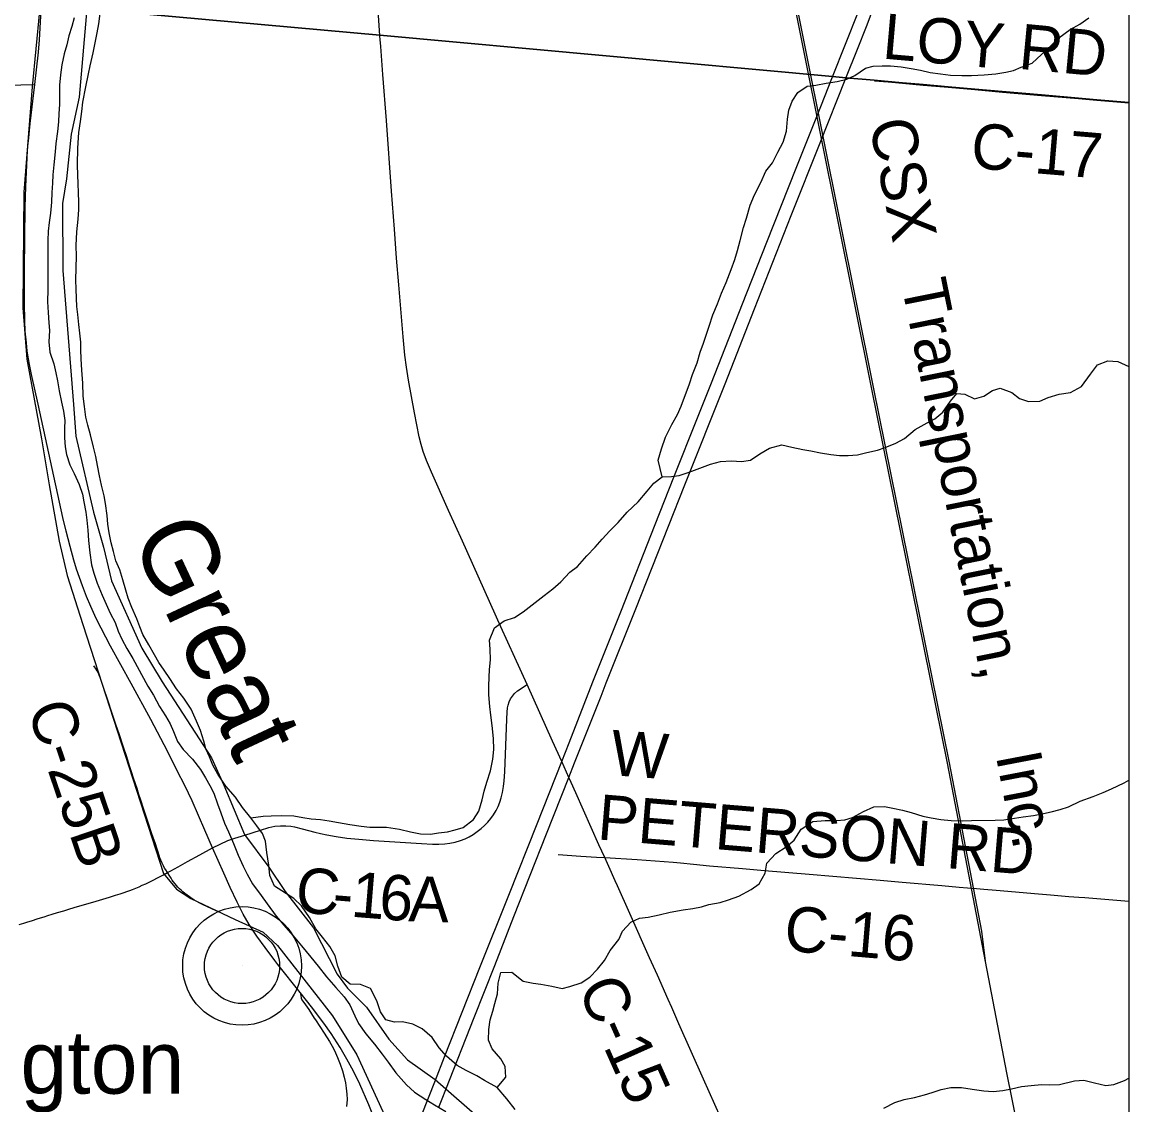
# Model space of a CAD drawing. Extents: x -87 to 2145, y -2128 to 440.
# Drawn here: x 245.17 to 281.8, y 36.06 to 71.9 of the extents above; entities that cross this region are included whole.
import ezdxf

# ---------------------------------------------------------------- set-up
doc = ezdxf.new("R2010")
doc.units = 0
for name, color, linetype in [('GM_X_City_Street', 7, 'Continuous'), ('GM_X_County_Road', 7, 'Continuous'), ('GM_X_County_Road_Text', 7, 'Continuous'), ('GM_X_Interchange_Ramps', 7, 'Continuous'), ('GM_X_Interstate_Route', 7, 'Continuous'), ('GM_X_Major_River', 7, 'Continuous'), ('GM_X_Major_River_Text', 7, 'Continuous'), ('GM_X_Minor_River', 7, 'Continuous'), ('GM_X_Rail_Line', 7, 'Continuous'), ('GM_X_Rail_Line_Text', 7, 'Continuous'), ('GM_X_Township', 7, 'Continuous'), ('GM_X_Township_Text', 7, 'Continuous'), ('GM_X_Unincorporated', 7, 'Continuous'), ('GM_X_Unincorporated_Location', 7, 'Continuous'), ('GM_X_Unincorporated_Text', 7, 'Continuous'), ('SH_Text', 7, 'Continuous')]:
    doc.layers.add(name, color=color, linetype=linetype)

msp = doc.modelspace()

# ---------------------------------------------------------------- linework, layer by layer
at = {"layer": 'GM_X_City_Street'}
msp.add_lwpolyline([(242.82, 69.762), (245.588, 69.833)], dxfattribs=at)
at = {"layer": 'GM_X_County_Road'}
for p, q in [((261.88, 49.977), (261.475, 50.868)), ((254.372, 39.773), (253.633, 40.707))]:
    msp.add_line(p, q, dxfattribs=at)
for points in [[(257.011, 71.428), (257.009, 71.454), (256.927, 72.617), (256.852, 73.648), (256.743, 75.071), (256.636, 76.576), (256.577, 77.361), (256.523, 78.031), (256.395, 79.796), (256.331, 80.762), (256.253, 81.76), (256.154, 83.007)], [(245.588, 69.833), (245.706, 70.905), (245.743, 71.315), (245.799, 72.299), (245.849, 73.281)], [(257.036, 71.088), (257.018, 71.325), (257.011, 71.428)], [(261.475, 50.868), (261.015, 51.88), (259.738, 54.722), (259.277, 55.738), (258.717, 56.997), (258.553, 57.39), (258.443, 57.68), (258.369, 57.913), (258.307, 58.167), (258.15, 58.97), (257.959, 60.052), (257.891, 60.472), (257.839, 60.878), (257.78, 61.482), (257.634, 63.198), (257.562, 64.08), (257.488, 65.045), (257.393, 66.305), (257.225, 68.644), (257.107, 70.165), (257.036, 71.088)], [(245.375, 67.96), (245.434, 68.542), (245.588, 69.833)], [(273.381, 69.96), (273.838, 69.921), (274.311, 69.877), (274.993, 69.814), (275.821, 69.742), (276.703, 69.663), (277.618, 69.582), (278.91, 69.472), (280.136, 69.367), (280.741, 69.316), (281.801, 69.224)], [(245.263, 65.768), (245.285, 66.454), (245.33, 67.402), (245.347, 67.648), (245.37, 67.907), (245.375, 67.96)], [(245.699, 59.248), (245.477, 60.235), (245.406, 60.57), (245.334, 61.011), (245.305, 61.278), (245.271, 61.668), (245.254, 62.026), (245.246, 62.599), (245.248, 62.959), (245.248, 63.715), (245.263, 65.768)], [(249.869, 47.976), (249.424, 48.812), (248.77, 50.005), (248.093, 51.242), (247.78, 51.835), (247.621, 52.157), (247.438, 52.558), (247.299, 52.888), (247.163, 53.238), (246.969, 53.792), (246.877, 54.088), (246.751, 54.544), (246.619, 55.051), (246.515, 55.496), (246.053, 57.627), (245.699, 59.248)], [(249.979, 43.75), (249.922, 43.833), (249.883, 43.896), (249.842, 43.972), (249.799, 44.061), (249.76, 44.154), (249.729, 44.232), (249.701, 44.308), (249.664, 44.423), (249.621, 44.552), (249.575, 44.695), (249.462, 45.033), (249.338, 45.404), (249.195, 45.834), (249.093, 46.147), (249.033, 46.337), (248.972, 46.526), (248.92, 46.687), (248.857, 46.876), (248.789, 47.08), (248.724, 47.279), (248.629, 47.581), (248.512, 47.937), (248.388, 48.306), (248.271, 48.644), (248.147, 49.009), (248.002, 49.454), (247.874, 49.838), (247.793, 50.072), (247.748, 50.205), (247.717, 50.287), (247.689, 50.35), (247.646, 50.426), (247.611, 50.485), (247.544, 50.589)], [(252.532, 44.99), (253.054, 45.156), (253.336, 45.238), (253.526, 45.279), (253.718, 45.3), (253.896, 45.3), (254.056, 45.282), (254.184, 45.259), (254.438, 45.197), (254.849, 45.084), (255.041, 45.037), (255.251, 44.993), (255.559, 44.939), (255.917, 44.89), (256.309, 44.849), (256.799, 44.809), (258.385, 44.705), (258.747, 44.688), (258.961, 44.686), (259.16, 44.696), (259.324, 44.718), (259.502, 44.756), (259.678, 44.807), (259.833, 44.867), (259.967, 44.933), (260.096, 45.008), (260.232, 45.102), (260.363, 45.204), (260.474, 45.305), (260.577, 45.413), (260.682, 45.541), (260.767, 45.664), (260.853, 45.806), (260.919, 45.94), (260.976, 46.078), (261.023, 46.22), (261.067, 46.397), (261.102, 46.592), (261.125, 46.789), (261.144, 47.085), (261.205, 48.824), (261.217, 49.052), (261.233, 49.197), (261.252, 49.291), (261.286, 49.397), (261.334, 49.497), (261.395, 49.59), (261.469, 49.674), (261.565, 49.76), (261.88, 49.977)], [(263.337, 46.73), (263.261, 46.899), (263.026, 47.419), (262.721, 48.096), (261.88, 49.977)], [(251.462, 44.564), (251.215, 45.146), (250.794, 46.125), (250.556, 46.634), (250.302, 47.12), (249.98, 47.767), (249.869, 47.976)], [(264.454, 44.242), (264.259, 44.67), (263.49, 46.392), (263.337, 46.73)], [(251.462, 44.564), (251.977, 44.811), (252.21, 44.888), (252.532, 44.99)], [(249.979, 43.75), (250.09, 43.81), (250.325, 43.938), (250.637, 44.109), (251.05, 44.337), (251.462, 44.564)], [(253.633, 40.707), (253.534, 40.832), (253.205, 41.264), (252.938, 41.642), (252.686, 42.032), (252.485, 42.376), (252.278, 42.772), (252.051, 43.249), (251.841, 43.733), (251.462, 44.564)], [(262.909, 44.351), (263.655, 44.294), (264.183, 44.254), (264.454, 44.242)], [(264.798, 43.472), (264.586, 43.951), (264.454, 44.242)], [(264.454, 44.242), (265.524, 44.177), (266.711, 44.087), (266.959, 44.065), (267.389, 44.022), (267.917, 43.974), (269.014, 43.879), (269.742, 43.817), (271.222, 43.694), (273.571, 43.492), (274.302, 43.428), (275.61, 43.317), (276.181, 43.266), (276.454, 43.243), (276.752, 43.219), (276.998, 43.201), (277.406, 43.169), (278.305, 43.093), (278.681, 43.056), (279.204, 43.01), (279.818, 42.958), (280.142, 42.933), (280.347, 42.919), (281.801, 42.805)], [(245.071, 42.033), (245.225, 42.078), (245.353, 42.117), (245.47, 42.154), (245.698, 42.226), (245.9, 42.287), (246.019, 42.324), (246.162, 42.367), (246.34, 42.421), (246.544, 42.484), (246.748, 42.547), (247.002, 42.623), (247.504, 42.773), (248.053, 42.938), (248.256, 43.001), (248.411, 43.048), (248.539, 43.089), (248.628, 43.12), (248.726, 43.155), (248.823, 43.191), (248.927, 43.233), (249.036, 43.278), (249.144, 43.326), (249.257, 43.378), (249.372, 43.435), (249.498, 43.498), (249.65, 43.576), (249.845, 43.678), (249.979, 43.75)], [(251.591, 42.479), (251.296, 42.616), (251.153, 42.683), (251.044, 42.737), (250.931, 42.798), (250.851, 42.846), (250.762, 42.902), (250.691, 42.952), (250.625, 43), (250.556, 43.054), (250.482, 43.113), (250.428, 43.163), (250.378, 43.21), (250.324, 43.265), (250.278, 43.317), (250.228, 43.378), (250.181, 43.44), (250.137, 43.501), (250.096, 43.562), (250.05, 43.634), (249.979, 43.75)], [(268.281, 35.647), (267.72, 36.91), (266.907, 38.742), (266.673, 39.279), (266.556, 39.545), (266.196, 40.352), (265.934, 40.924), (265.277, 42.396), (264.873, 43.305), (264.798, 43.472)], [(256.845, 35.565), (256.642, 36.058), (256.34, 36.739), (256.131, 37.17), (255.914, 37.566), (255.688, 37.958), (255.39, 38.418), (255.15, 38.768), (254.746, 39.301), (254.372, 39.773)]]:
    msp.add_lwpolyline(points, dxfattribs=at)
at = {"layer": 'GM_X_Interchange_Ramps'}
msp.add_lwpolyline([(254.372, 39.773), (254.387, 39.68), (254.405, 39.589), (254.426, 39.536), (254.544, 39.374), (254.653, 39.218), (254.833, 38.93), (254.872, 38.872), (255.166, 38.437), (255.339, 38.159), (255.429, 37.998), (255.503, 37.856), (255.605, 37.632), (255.697, 37.404), (255.767, 37.185), (255.824, 36.979), (255.867, 36.787), (255.895, 36.609), (255.914, 36.413), (255.92, 36.233), (255.905, 36.004)], dxfattribs=at)
at = {"layer": 'GM_X_Interstate_Route'}
for points in [[(272.814, 70.998), (273.117, 71.758), (273.429, 72.568)], [(258.257, 35.399), (258.382, 35.706), (258.848, 36.88), (259.152, 37.647), (260.316, 40.609), (261.278, 42.997), (262.218, 45.359), (263.026, 47.419), (263.272, 48.046), (264.061, 50.063), (264.981, 52.38), (266.12, 55.264), (266.741, 56.835), (267.527, 58.799), (267.983, 59.96), (269.007, 62.571), (269.818, 64.613), (270.79, 67.067), (271.606, 69.108), (271.992, 70.082), (272.85, 72.25)], [(264.328, 49.588), (264.503, 50.03), (265.485, 52.481), (267.103, 56.587), (268.434, 59.923), (269.412, 62.412), (270.622, 65.495), (271.581, 67.902), (272.433, 70.041), (272.814, 70.998)], [(258.957, 35.985), (259.071, 36.264), (259.192, 36.572), (260.124, 38.956), (260.812, 40.677), (261.445, 42.296), (262.523, 45.027), (263.261, 46.899), (263.45, 47.377), (264.328, 49.588)]]:
    msp.add_lwpolyline(points, dxfattribs=at)
at = {"layer": 'GM_X_Major_River'}
for points in [[(254.677, 42.265), (254.416, 42.642), (254.161, 42.888), (253.519, 43.303), (253.367, 43.656), (253.335, 43.988), (253.265, 44.41), (253.223, 44.791), (253.119, 45.044), (252.935, 45.298), (252.731, 45.563), (252.458, 45.9), (252.225, 46.245), (251.913, 46.613), (251.642, 47.009), (251.479, 47.303), (251.365, 47.576), (251.251, 47.839), (251.177, 48.101), (251.065, 48.454), (250.942, 48.757), (250.761, 49.152), (250.519, 49.517), (250.276, 49.833), (250.053, 50.168), (249.869, 50.443), (249.695, 50.697), (249.55, 50.951), (249.358, 51.285), (249.165, 51.63), (249.061, 51.883), (248.957, 52.145), (248.795, 52.519), (248.672, 52.832), (248.598, 53.094), (248.496, 53.437), (248.394, 53.769), (248.27, 54.063), (248.187, 54.375), (248.114, 54.667), (248.051, 54.988), (247.998, 55.28), (247.985, 55.57), (247.924, 55.962), (247.88, 56.213), (247.788, 56.576), (247.725, 56.877), (247.663, 57.219), (247.61, 57.521), (247.527, 57.833), (247.426, 58.235), (247.343, 58.557), (247.279, 58.819), (247.227, 59.171), (247.185, 59.512), (247.175, 59.952), (247.145, 60.383), (247.124, 60.754), (247.111, 61.055), (247.107, 61.305), (247.074, 61.606), (247.04, 61.887), (247.008, 62.218), (246.974, 62.489), (246.97, 62.759), (246.957, 63.06), (246.944, 63.37), (246.963, 64.15), (246.951, 64.501), (246.981, 64.96), (247.021, 65.38), (247.039, 65.699), (247.045, 65.959), (247.031, 66.24), (247.019, 66.57), (247.005, 66.821), (246.993, 67.181), (247.006, 67.721), (247.038, 68.241), (247.096, 68.61), (247.144, 68.939), (247.171, 69.248), (247.273, 69.756), (247.363, 70.185), (247.42, 70.453), (247.52, 70.881), (247.589, 71.27), (247.645, 71.539), (247.702, 71.838), (247.763, 72.276)], [(246.886, 72.036), (246.809, 71.758), (246.711, 71.44), (246.645, 71.151), (246.557, 70.843), (246.479, 70.484), (246.431, 70.155), (246.403, 69.806), (246.405, 69.456), (246.398, 69.176), (246.381, 68.876), (246.365, 68.596), (246.337, 68.277), (246.278, 67.878), (246.262, 67.608), (246.211, 67.169), (246.184, 66.839), (246.167, 66.569), (246.15, 66.26), (246.133, 65.94), (246.104, 65.57), (246.057, 65.261), (246.03, 64.982), (246.013, 64.672), (246.017, 64.402), (246.02, 64.121), (246.014, 63.841), (246.014, 63.441), (246.015, 63.051), (246.006, 62.641), (246.028, 62.29), (246.05, 61.949), (246.074, 61.688), (246.045, 61.319), (246.077, 60.978), (246.218, 60.584), (246.282, 60.293), (246.336, 60.021), (246.388, 59.69), (246.469, 59.318), (246.532, 59.016), (246.576, 58.715), (246.57, 58.455), (246.572, 58.134), (246.595, 57.844), (246.639, 57.582), (246.742, 57.24), (246.885, 56.956), (247.057, 56.592), (247.16, 56.27), (247.204, 56.018), (247.276, 55.676), (247.31, 55.415), (247.343, 55.084), (247.364, 54.734), (247.405, 54.332), (247.466, 53.93), (247.54, 53.659), (247.652, 53.326), (247.813, 52.932), (247.946, 52.628), (248.08, 52.335), (248.243, 52.021), (248.346, 51.738), (248.461, 51.476), (248.634, 51.161), (248.826, 50.837), (249.326, 49.915), (249.519, 49.62), (249.711, 49.245), (249.914, 48.94), (250.068, 48.666), (250.172, 48.414), (250.305, 48.09), (250.499, 47.826), (250.802, 47.499), (251.075, 47.162), (251.239, 46.888), (251.383, 46.625), (251.507, 46.372), (251.629, 46.018), (251.743, 45.725), (251.865, 45.382), (251.998, 45.099), (252.16, 44.705), (252.321, 44.321), (252.483, 43.957), (252.617, 43.693), (252.79, 43.379), (253.081, 42.992)], [(253.081, 42.992), (253.275, 42.717), (253.576, 42.31), (253.898, 41.932), (254.132, 41.657), (254.415, 41.32), (254.717, 40.953), (254.97, 40.647), (255.243, 40.3), (255.545, 39.943), (255.828, 39.636), (256.012, 39.372), (256.174, 39.007), (256.298, 38.754), (256.541, 38.408), (256.824, 38.072), (257.086, 37.735), (257.28, 37.471), (257.533, 37.114), (257.894, 36.726), (258.149, 36.48), (258.534, 36.231), (258.82, 36.064), (259.196, 35.835)], [(261.482, 35.905), (261.209, 36.261), (260.888, 36.639), (260.472, 36.869), (260.215, 37.015), (259.859, 37.193), (259.562, 37.36), (259.218, 37.668), (258.974, 37.944), (258.742, 38.289), (258.408, 38.577), (258.101, 38.734), (257.752, 38.802), (257.492, 38.798), (257.203, 38.874), (257.029, 39.139), (256.907, 39.502), (256.696, 39.907), (256.369, 40.045), (256.028, 40.052), (255.743, 40.289), (255.621, 40.652), (255.529, 40.995), (255.346, 41.299), (255.103, 41.615), (254.889, 41.89), (254.677, 42.265)]]:
    msp.add_lwpolyline(points, dxfattribs=at)
at = {"layer": 'GM_X_Minor_River'}
for points in [[(266.357, 56.846), (266.219, 57.4), (266.328, 57.778), (266.467, 58.156), (266.677, 58.582), (266.865, 58.908), (266.982, 59.186), (267.259, 59.92), (267.357, 60.229), (267.506, 60.616), (267.614, 60.974), (267.722, 61.272), (267.819, 61.57), (267.905, 61.829), (268.034, 62.206), (268.182, 62.573), (268.321, 62.931), (268.469, 63.278), (268.639, 63.705), (268.757, 64.043), (268.845, 64.341), (268.932, 64.669), (269.042, 65.098), (269.14, 65.406), (269.26, 65.844), (269.408, 66.181), (269.618, 66.587), (269.787, 66.963), (270.004, 67.239), (270.182, 67.596), (270.36, 67.922), (270.469, 68.29), (270.498, 68.69), (270.545, 68.989), (270.652, 69.277), (270.839, 69.573), (271.154, 69.777), (271.436, 69.811), (271.778, 69.874), (272.15, 69.936), (272.462, 70.009), (272.725, 70.133), (273.081, 70.376), (273.333, 70.441), (273.634, 70.454), (273.915, 70.448), (274.264, 70.421), (274.594, 70.364), (274.903, 70.307), (275.222, 70.23), (275.561, 70.183), (275.901, 70.145), (276.271, 70.127), (276.592, 70.13), (277.013, 70.151), (277.394, 70.183), (277.726, 70.246), (277.978, 70.301), (278.241, 70.405), (278.595, 70.538), (278.912, 70.821), (279.168, 71.056), (279.486, 71.38), (279.853, 71.652), (280.177, 71.825), (280.473, 72.039)], [(278.857, 59.348), (279.13, 59.472), (279.493, 59.585), (279.865, 59.637), (280.23, 59.839), (280.53, 60.243), (280.758, 60.549), (281.102, 60.691), (281.432, 60.664), (281.801, 60.498)], [(252.731, 45.563), (253.142, 45.614), (253.413, 45.628), (253.764, 45.64), (254.155, 45.631), (254.454, 45.575), (254.733, 45.528), (255.043, 45.501), (255.333, 45.465), (255.642, 45.408), (256.011, 45.34), (256.39, 45.281), (256.67, 45.255), (256.981, 45.248), (257.231, 45.252), (257.66, 45.183), (258.019, 45.095), (258.348, 45.027), (258.679, 45.02), (258.95, 45.064), (259.251, 45.097), (259.503, 45.162), (259.765, 45.236), (260.112, 45.509), (260.279, 45.776), (260.398, 46.154), (260.465, 46.442), (260.552, 46.741), (260.671, 47.119), (260.75, 47.498), (260.778, 47.827), (260.766, 48.188), (260.726, 48.62), (260.684, 48.961), (260.65, 49.242), (260.619, 49.633), (260.616, 49.914), (260.623, 50.214), (260.639, 50.474), (260.666, 50.794), (260.654, 51.144), (260.641, 51.445), (260.801, 51.852), (261.117, 52.075), (261.46, 52.188), (261.755, 52.382), (262.153, 52.683), (262.449, 52.917), (262.734, 53.141), (263, 53.366), (263.298, 53.689), (263.553, 53.884), (263.862, 54.228), (264.129, 54.522), (264.365, 54.787), (264.622, 55.062), (264.899, 55.336), (265.198, 55.68), (265.556, 56.023), (265.855, 56.377), (266.071, 56.642), (266.357, 56.846), (266.657, 56.86), (266.919, 56.894), (267.242, 56.997), (267.949, 57.262), (268.282, 57.355), (268.643, 57.377), (268.973, 57.35), (269.274, 57.394), (269.58, 57.607), (269.905, 57.8), (270.308, 57.902), (270.647, 57.824), (271.006, 57.756), (271.275, 57.711), (271.594, 57.644), (271.934, 57.586), (272.223, 57.55), (272.504, 57.554), (272.815, 57.577), (273.127, 57.65), (273.48, 57.733), (273.732, 57.817), (274.086, 57.96), (274.37, 58.114), (274.728, 58.417), (275.124, 58.638), (275.377, 58.763), (275.643, 58.987), (275.891, 59.353), (276.108, 59.608), (276.368, 59.583), (276.695, 59.425), (276.997, 59.519), (277.292, 59.703), (277.544, 59.787), (277.922, 59.639), (278.178, 59.443), (278.476, 59.336), (278.857, 59.348)], [(260.888, 36.639), (261.176, 36.973), (261.154, 37.324), (261.01, 37.588), (260.727, 37.915), (260.603, 38.198), (260.612, 38.548), (260.659, 38.877), (260.746, 39.156), (260.812, 39.415), (260.9, 39.733), (260.928, 40.083), (261.016, 40.442), (261.377, 40.454), (261.751, 40.155), (262.08, 40.088), (262.34, 40.052), (262.699, 39.984), (263.038, 39.916), (263.3, 39.981), (263.673, 40.103), (263.958, 40.287), (264.215, 40.551), (264.442, 40.837), (264.63, 41.163), (264.919, 41.537), (265.035, 41.805), (265.313, 42.109), (265.597, 42.243), (265.888, 42.277), (266.25, 42.349), (266.613, 42.441), (267.045, 42.512), (267.367, 42.555), (267.649, 42.609), (267.901, 42.693), (268.273, 42.755), (268.546, 42.849), (268.889, 42.972), (269.295, 43.183), (269.56, 43.378), (269.758, 43.724), (269.816, 44.063), (270.114, 44.377), (270.46, 44.6), (270.716, 44.815), (270.954, 45.18), (271.341, 45.442), (271.753, 45.473), (272.123, 45.475), (272.404, 45.499), (272.657, 45.573), (273.012, 45.766), (273.356, 45.929), (273.707, 45.931), (273.986, 45.885), (274.305, 45.818), (274.594, 45.731), (274.982, 45.613), (275.251, 45.557), (275.58, 45.509), (275.92, 45.472), (276.291, 45.464), (276.591, 45.467), (277.373, 45.48), (277.664, 45.494), (278.016, 45.546), (278.307, 45.59), (278.649, 45.642), (278.971, 45.705), (279.233, 45.76), (279.525, 45.833), (279.808, 45.927), (280.193, 46.109), (280.617, 46.27), (280.951, 46.393), (281.224, 46.517), (281.649, 46.718), (281.801, 46.81)], [(273.695, 35.955), (274.05, 36.138), (274.363, 36.231), (274.705, 36.303), (275.038, 36.386), (275.29, 36.471), (275.583, 36.565), (275.905, 36.638), (276.266, 36.63), (276.615, 36.582), (277.005, 36.523), (277.305, 36.497), (277.626, 36.53), (277.918, 36.593), (278.25, 36.666), (278.562, 36.699), (278.913, 36.732), (279.173, 36.726), (279.504, 36.729), (279.998, 36.858), (280.309, 36.871), (280.668, 36.783), (281.036, 36.705), (281.307, 36.729), (281.661, 36.861), (281.801, 36.938)]]:
    msp.add_lwpolyline(points, dxfattribs=at)
at = {"layer": 'GM_X_Rail_Line'}
for points in [[(277.052, 40.813), (276.93, 41.803), (275.866, 47.38), (273.351, 59.815), (268.89, 82.03), (263.102, 111.214), (262.888, 111.963)], [(281.801, 17.171), (277.756, 37.123), (275.801, 47.367), (273.286, 59.802), (268.826, 82.017)], [(246.102, 76.054), (245.493, 69.753), (245.22, 66.27), (245.183, 62.445), (245.324, 60.738), (245.809, 58.104), (246.059, 56.581), (246.387, 54.719), (246.656, 53.578), (247.171, 51.959), (249.847, 43.718), (250.273, 43.198), (250.751, 42.891), (252.217, 42.194), (253.141, 41.77), (253.617, 41.336), (255.442, 39.001), (256.25, 37.716), (257.592, 34.776)]]:
    msp.add_lwpolyline(points, dxfattribs=at)
at = {"layer": 'GM_X_Township'}
msp.add_lwpolyline([(247.31, 72.334), (247.055, 69.415), (246.792, 68.191), (246.631, 66.71), (246.503, 65.898), (246.513, 63.672), (246.863, 59.246), (246.946, 58.194), (247.525, 55.675), (247.862, 54.517), (248.129, 53.403), (249.132, 51.178), (249.799, 50.059), (251.431, 47.547), (251.838, 46.643), (252.526, 45.005), (253.329, 43.925), (253.868, 43.119), (254.811, 41.922), (255.595, 40.385), (255.932, 39.921), (256.565, 39.294), (257.309, 38.232), (257.925, 37.553), (258.842, 36.894), (259.186, 36.586), (261.019, 34.988)], dxfattribs=at)
at = {"layer": 'GM_X_Township_Text'}
for points in [[(281.801, 69.238), (280.735, 69.331), (280.13, 69.381), (278.904, 69.486), (277.612, 69.597), (276.697, 69.677), (275.815, 69.756), (274.987, 69.828), (274.305, 69.891), (273.832, 69.935), (273.375, 69.975), (272.427, 70.055), (271.986, 70.096), (257.003, 71.468), (247.31, 72.334), (247.055, 69.415), (246.792, 68.191), (246.631, 66.71), (246.503, 65.898), (246.513, 63.672), (246.863, 59.246), (246.946, 58.194), (247.525, 55.675), (247.862, 54.517), (248.129, 53.403), (249.132, 51.178), (249.799, 50.059), (251.431, 47.547), (251.838, 46.643), (252.526, 45.005), (253.329, 43.925), (253.868, 43.119), (254.811, 41.922), (255.595, 40.385), (255.932, 39.921), (256.565, 39.294), (257.309, 38.232), (257.925, 37.553), (258.842, 36.894), (259.186, 36.586), (261.019, 34.988)], [(247.31, 72.334), (257.003, 71.468), (271.986, 70.096), (272.427, 70.055), (273.375, 69.975), (273.832, 69.935), (274.305, 69.891), (274.987, 69.828), (275.815, 69.756), (276.697, 69.677), (277.612, 69.597), (278.904, 69.486), (280.13, 69.381), (280.735, 69.331), (281.801, 69.238)]]:
    msp.add_lwpolyline(points, dxfattribs=at)
at = {"layer": 'GM_X_Unincorporated'}
for radius in [1.964, 1.245]:
    msp.add_circle((252.444, 40.657), radius, dxfattribs=at)
at = {"layer": 'GM_X_Unincorporated_Location'}
msp.add_line((252.444, 40.657), (252.444, 40.657), dxfattribs=at)
at = {"layer": 'SH_Text'}
msp.add_lwpolyline([(30, 430), (281.801, 430), (281.801, 10), (30, 10)], close=True, dxfattribs=at)

# ---------------------------------------------------------------- texts
at = {"layer": 'GM_X_County_Road_Text'}
for s, rotation, p in [('LOY', 355.0029, (273.611, 70.695)), ('RD', 354.6289, (278.12, 70.357)), ('C-17', 355.209, (276.532, 67.078)), ('C-25B', 288.7442, (245.32, 49.17)), ('W', 355.6563, (264.604, 46.978)), ('PETERSON RD', 355.3053, (264.179, 44.848)), ('C', 355.3504, (254.178, 42.44)), ('1', 355.3816, (256.02, 42.291)), ('6', 355.4695, (256.944, 42.216)), ('A', 358.1197, (257.941, 42.139)), ('-', 355.3561, (255.406, 42.341)), ('C-16', 355.1961, (270.354, 41.166)), ('C-15', 294.0203, (263.538, 39.925))]:
    msp.add_text(s, height=1.5, rotation=rotation, dxfattribs=at).set_placement(p)
at = {"layer": 'GM_X_Major_River_Text'}
msp.add_text('Great', height=2.4971, rotation=295.0327, dxfattribs=at).set_placement((248.744, 54.849))
at = {"layer": 'GM_X_Rail_Line_Text'}
for s, rotation, p in [('CSX', 281.206, (273.198, 68.578)), ('Transportation,', 281.4235, (274.262, 63.239)), ('Inc.', 280.8479, (277.394, 47.622))]:
    msp.add_text(s, height=1.495, rotation=rotation, dxfattribs=at).set_placement(p)
at = {"layer": 'GM_X_Unincorporated_Text'}
msp.add_text('Farrington', height=2.085, rotation=0, dxfattribs=at).set_placement((237.829, 36.43))

doc.saveas('drawing.dxf')
